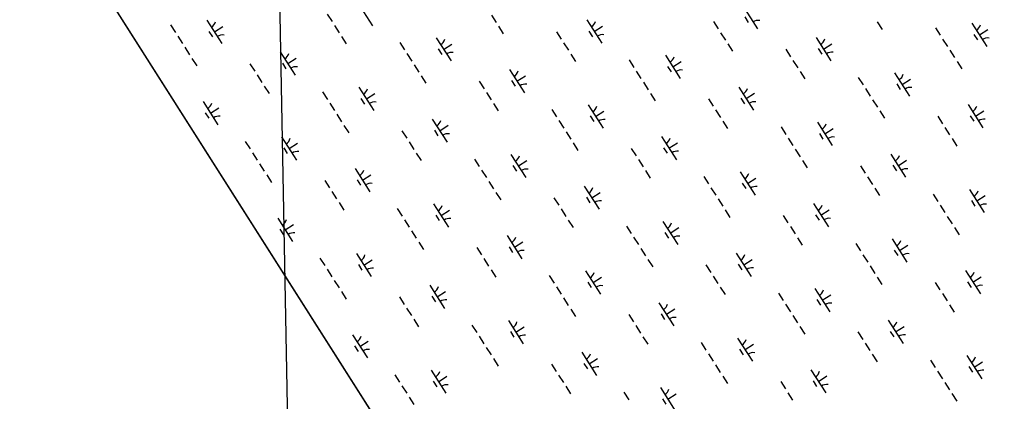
# Model space of a CAD drawing. Extents: x 3962991 to 3983549, y 181631 to 204078.
# Drawn here: x 3967547 to 3969320, y 195040 to 195732 of the extents above; entities that cross this region are included whole.
import ezdxf

# ---------------------------------------------------------------- set-up
doc = ezdxf.new("R2010")
doc.units = 0
for name, color, linetype in [('V-GRID-FRAM', 7, 'Continuous'), ('V-GRID-MAJR', 7, 'Continuous'), ('V-WETL-SWMP', 7, 'Continuous')]:
    doc.layers.add(name, color=color, linetype=linetype)

msp = doc.modelspace()

# ---------------------------------------------------------------- linework, layer by layer
at = {"layer": 'V-GRID-FRAM'}
msp.add_lwpolyline([(3973881.1, 201670.7), (3982001.8, 189003.7), (3974929.2, 184418.3), (3966825.4, 197159.8), (3973881.1, 201670.7)], dxfattribs=at)
at = {"layer": 'V-GRID-MAJR'}
msp.add_line((3968046, 194348.3), (3967964.2, 198708), dxfattribs=at)
at = {"layer": 'V-WETL-SWMP'}
for p, q in [((3968481.2, 194556.4), (3967652.8, 195858.8)), ((3968160.1, 195762.8), (3968187.1, 195720.7)), ((3968858.1, 195756.9), (3968885.1, 195714.8)), ((3967887, 195730.6), (3967914, 195688.5)), ((3968105.2, 195741.5), (3968113.8, 195728.1)), ((3968402.6, 195739.8), (3968411.2, 195726.3)), ((3968575.6, 195731.1), (3968602.6, 195689)), ((3968861.8, 195736.8), (3968868.3, 195726.7)), ((3967821.1, 195722.1), (3967829.8, 195708.6)), ((3967900.5, 195709.5), (3967915.7, 195719.3)), ((3968118.1, 195721.3), (3968126.8, 195707.9)), ((3968415.5, 195719.6), (3968424.2, 195706.1)), ((3968589.1, 195710.1), (3968604.2, 195719.8)), ((3968805.1, 195728.2), (3968813.8, 195714.8)), ((3969102.1, 195727.5), (3969110.8, 195714)), ((3969207.7, 195716.7), (3969216.3, 195703.3)), ((3969273.6, 195725.2), (3969300.6, 195683.1)), ((3969287.1, 195704.2), (3969302.2, 195713.9)), ((3967834.1, 195701.9), (3967842.7, 195688.4)), ((3967890.8, 195710.4), (3967897.3, 195700.3)), ((3968131.1, 195701.1), (3968139.7, 195687.6)), ((3968302.5, 195698.9), (3968329.5, 195656.8)), ((3968520.7, 195709.8), (3968529.3, 195696.3)), ((3968579.3, 195710.9), (3968585.8, 195700.8)), ((3968818.1, 195708), (3968826.7, 195694.6)), ((3968991.1, 195699.4), (3969018.1, 195657.3)), ((3969220.6, 195696.5), (3969229.3, 195683.1)), ((3969277.3, 195705), (3969283.8, 195694.9)), ((3967847.1, 195681.7), (3967855.7, 195668.2)), ((3968236.7, 195690.4), (3968245.3, 195676.9)), ((3968306.3, 195678.7), (3968312.8, 195668.6)), ((3968316, 195677.8), (3968331.2, 195687.5)), ((3968533.6, 195689.6), (3968542.3, 195676.1)), ((3968831, 195687.8), (3968839.7, 195674.4)), ((3968936.2, 195678.1), (3968944.8, 195664.6)), ((3968994.9, 195679.2), (3969001.3, 195669.1)), ((3969004.6, 195678.3), (3969019.7, 195688.1)), ((3967860, 195661.5), (3967868.6, 195648)), ((3968020.1, 195673.1), (3968047, 195631)), ((3968033.5, 195652), (3968048.7, 195661.7)), ((3968249.6, 195670.2), (3968258.2, 195656.7)), ((3968546.6, 195669.4), (3968555.2, 195655.9)), ((3968652.2, 195658.7), (3968660.8, 195645.2)), ((3968718, 195667.2), (3968745, 195625.1)), ((3969233.6, 195676.3), (3969242.2, 195662.9)), ((3967965.1, 195651.8), (3967973.8, 195638.3)), ((3968023.8, 195652.9), (3968030.3, 195642.8)), ((3968262.6, 195650), (3968271.2, 195636.5)), ((3968435.6, 195641.3), (3968462.5, 195599.2)), ((3968721.8, 195647), (3968728.3, 195636.9)), ((3968731.5, 195646.1), (3968746.7, 195655.8)), ((3968949.1, 195657.9), (3968957.8, 195644.4)), ((3969246.6, 195656.1), (3969255.2, 195642.7)), ((3967978.1, 195631.6), (3967986.7, 195618.1)), ((3968275.5, 195629.8), (3968284.1, 195616.3)), ((3968449, 195620.3), (3968464.2, 195630)), ((3968665.1, 195638.5), (3968673.7, 195625)), ((3968962.1, 195637.7), (3968970.7, 195624.2)), ((3969067.7, 195627), (3969076.3, 195613.5)), ((3969133.5, 195635.4), (3969160.5, 195593.3)), ((3969147, 195614.4), (3969162.2, 195624.1)), ((3967991.1, 195611.3), (3967999.7, 195597.9)), ((3968162.5, 195609.1), (3968189.5, 195567)), ((3968380.7, 195620), (3968389.3, 195606.6)), ((3968439.3, 195621.2), (3968445.8, 195611.1)), ((3968678.1, 195618.3), (3968686.7, 195604.8)), ((3968851.1, 195609.6), (3968878, 195567.5)), ((3969080.6, 195606.8), (3969089.2, 195593.3)), ((3969137.3, 195615.3), (3969143.8, 195605.2)), ((3968096.6, 195600.6), (3968105.3, 195587.2)), ((3968166.3, 195588.9), (3968172.7, 195578.8)), ((3968176, 195588.1), (3968191.1, 195597.8)), ((3968393.6, 195599.8), (3968402.2, 195586.4)), ((3968691, 195598.1), (3968699.7, 195584.6)), ((3968796.2, 195588.3), (3968804.8, 195574.8)), ((3968854.8, 195589.5), (3968861.3, 195579.4)), ((3968864.6, 195588.6), (3968879.7, 195598.3)), ((3967880, 195583.3), (3967907, 195541.2)), ((3967893.5, 195562.2), (3967908.7, 195571.9)), ((3968109.6, 195580.4), (3968118.2, 195567)), ((3968406.6, 195579.6), (3968415.2, 195566.2)), ((3968578, 195577.4), (3968605, 195535.3)), ((3969093.6, 195586.6), (3969102.2, 195573.1)), ((3969266.6, 195577.9), (3969293.6, 195535.8)), ((3967883.8, 195563.1), (3967890.3, 195553)), ((3968122.5, 195560.2), (3968131.2, 195546.7)), ((3968512.1, 195568.9), (3968520.8, 195555.4)), ((3968581.8, 195557.2), (3968588.2, 195547.1)), ((3968591.5, 195556.3), (3968606.7, 195566)), ((3968809.1, 195568.1), (3968817.7, 195554.6)), ((3969106.5, 195566.3), (3969115.2, 195552.9)), ((3969211.7, 195556.6), (3969220.3, 195543.1)), ((3969270.3, 195557.7), (3969276.8, 195547.6)), ((3969280.1, 195556.8), (3969295.2, 195566.6)), ((3968135.5, 195540), (3968144.1, 195526.5)), ((3968295.5, 195551.6), (3968322.5, 195509.5)), ((3968309, 195530.5), (3968324.2, 195540.2)), ((3968525.1, 195548.7), (3968533.7, 195535.2)), ((3968822.1, 195547.9), (3968830.7, 195534.4)), ((3968927.6, 195537.2), (3968936.3, 195523.7)), ((3968993.5, 195545.7), (3969020.5, 195503.6)), ((3969224.6, 195536.4), (3969233.2, 195522.9)), ((3968022.5, 195519.3), (3968049.5, 195477.2)), ((3968240.6, 195530.3), (3968249.3, 195516.8)), ((3968299.3, 195531.4), (3968305.8, 195521.3)), ((3968538, 195528.5), (3968546.7, 195515)), ((3968711, 195519.8), (3968738, 195477.7)), ((3968940.6, 195517), (3968949.2, 195503.5)), ((3968997.3, 195525.5), (3969003.7, 195515.4)), ((3969007, 195524.6), (3969022.2, 195534.3)), ((3967956.6, 195510.9), (3967965.2, 195497.4)), ((3968026.2, 195499.2), (3968032.7, 195489.1)), ((3968036, 195498.3), (3968051.1, 195508)), ((3968253.6, 195510.1), (3968262.2, 195496.6)), ((3968551, 195508.3), (3968559.6, 195494.8)), ((3968714.8, 195499.7), (3968721.3, 195489.6)), ((3968724.5, 195498.8), (3968739.7, 195508.5)), ((3969237.6, 195516.2), (3969246.2, 195502.7)), ((3967969.5, 195490.6), (3967978.2, 195477.2)), ((3968266.5, 195489.9), (3968275.2, 195476.4)), ((3968438, 195487.6), (3968465, 195445.5)), ((3968656.1, 195498.5), (3968664.8, 195485.1)), ((3968953.5, 195496.8), (3968962.2, 195483.3)), ((3969126.5, 195488.1), (3969153.5, 195446)), ((3967982.5, 195470.4), (3967991.1, 195457)), ((3968372.1, 195479.1), (3968380.7, 195465.7)), ((3968441.7, 195467.4), (3968448.2, 195457.3)), ((3968451.5, 195466.6), (3968466.6, 195476.3)), ((3968669.1, 195478.3), (3968677.7, 195464.9)), ((3968966.5, 195476.6), (3968975.1, 195463.1)), ((3969071.6, 195466.8), (3969080.3, 195453.4)), ((3969130.3, 195468), (3969136.8, 195457.9)), ((3969140, 195467.1), (3969155.2, 195476.8)), ((3967995.4, 195450.2), (3968004.1, 195436.8)), ((3968155.5, 195461.8), (3968182.5, 195419.7)), ((3968169, 195440.7), (3968184.1, 195450.5)), ((3968385, 195458.9), (3968393.7, 195445.5)), ((3968682, 195458.1), (3968690.7, 195444.7)), ((3968787.6, 195447.4), (3968796.2, 195433.9)), ((3968853.5, 195455.9), (3968880.5, 195413.8)), ((3969084.6, 195446.6), (3969093.2, 195433.1)), ((3968100.6, 195440.5), (3968109.2, 195427)), ((3968159.3, 195441.6), (3968165.7, 195431.5)), ((3968398, 195438.7), (3968406.6, 195425.3)), ((3968571, 195430.1), (3968598, 195388)), ((3968857.2, 195435.7), (3968863.7, 195425.6)), ((3968867, 195434.8), (3968882.1, 195444.6)), ((3968113.5, 195420.3), (3968122.2, 195406.8)), ((3968411, 195418.5), (3968419.6, 195405.1)), ((3968584.5, 195409), (3968599.6, 195418.7)), ((3968800.6, 195427.2), (3968809.2, 195413.7)), ((3969097.5, 195426.4), (3969106.2, 195412.9)), ((3969203.1, 195415.7), (3969211.7, 195402.2)), ((3969269, 195424.2), (3969296, 195382.1)), ((3969282.5, 195403.1), (3969297.6, 195412.8)), ((3968126.5, 195400.1), (3968135.1, 195386.6)), ((3968297.9, 195397.8), (3968324.9, 195355.7)), ((3968516.1, 195408.8), (3968524.7, 195395.3)), ((3968574.8, 195409.9), (3968581.2, 195399.8)), ((3968813.5, 195407), (3968822.1, 195393.5)), ((3968986.5, 195398.3), (3969013.5, 195356.3)), ((3969216.1, 195395.5), (3969224.7, 195382)), ((3969272.7, 195404), (3969279.2, 195393.9)), ((3968232.1, 195389.4), (3968240.7, 195375.9)), ((3968301.7, 195377.7), (3968308.2, 195367.6)), ((3968311.4, 195376.8), (3968326.6, 195386.5)), ((3968529, 195388.6), (3968537.7, 195375.1)), ((3968826.5, 195386.8), (3968835.1, 195373.3)), ((3968931.6, 195377), (3968940.2, 195363.6)), ((3968990.3, 195378.2), (3968996.7, 195368.1)), ((3969000, 195377.3), (3969015.1, 195387)), ((3969229, 195375.3), (3969237.6, 195361.8)), ((3968015.5, 195372), (3968042.4, 195329.9)), ((3968029, 195351), (3968044.1, 195360.7)), ((3968245, 195369.2), (3968253.6, 195355.7)), ((3968542, 195368.4), (3968550.6, 195354.9)), ((3968647.6, 195357.6), (3968656.2, 195344.2)), ((3968713.4, 195366.1), (3968740.4, 195324)), ((3968019.2, 195351.9), (3968025.7, 195341.8)), ((3968258, 195349), (3968266.6, 195335.5)), ((3968431, 195340.3), (3968458, 195298.2)), ((3968717.2, 195346), (3968723.7, 195335.9)), ((3968726.9, 195345.1), (3968742.1, 195354.8)), ((3968944.6, 195356.8), (3968953.2, 195343.4)), ((3969242, 195355.1), (3969250.6, 195341.6)), ((3968270.9, 195328.7), (3968279.6, 195315.3)), ((3968444.5, 195319.2), (3968459.6, 195329)), ((3968660.5, 195337.4), (3968669.2, 195324)), ((3968957.5, 195336.6), (3968966.1, 195323.2)), ((3969063.1, 195325.9), (3969071.7, 195312.5)), ((3969129, 195334.4), (3969155.9, 195292.3)), ((3969142.4, 195313.3), (3969157.6, 195323.1)), ((3968157.9, 195308.1), (3968184.9, 195266)), ((3968376.1, 195319), (3968384.7, 195305.5)), ((3968434.7, 195320.1), (3968441.2, 195310)), ((3968673.5, 195317.2), (3968682.1, 195303.8)), ((3968846.5, 195308.6), (3968873.5, 195266.5)), ((3969076, 195305.7), (3969084.7, 195292.2)), ((3969132.7, 195314.2), (3969139.2, 195304.1)), ((3968092, 195299.6), (3968100.7, 195286.1)), ((3968161.7, 195287.9), (3968168.1, 195277.8)), ((3968171.4, 195287), (3968186.6, 195296.7)), ((3968389, 195298.8), (3968397.6, 195285.3)), ((3968686.4, 195297), (3968695.1, 195283.6)), ((3968791.6, 195287.3), (3968800.2, 195273.8)), ((3968850.2, 195288.4), (3968856.7, 195278.3)), ((3968860, 195287.5), (3968875.1, 195297.2)), ((3968105, 195279.4), (3968113.6, 195265.9)), ((3968402, 195278.6), (3968410.6, 195265.1)), ((3968573.4, 195276.3), (3968600.4, 195234.2)), ((3969089, 195285.5), (3969097.6, 195272)), ((3969262, 195276.9), (3969289, 195234.8)), ((3968117.9, 195259.2), (3968126.6, 195245.7)), ((3968507.5, 195267.9), (3968516.2, 195254.4)), ((3968577.2, 195256.2), (3968583.7, 195246.1)), ((3968586.9, 195255.3), (3968602.1, 195265)), ((3968804.5, 195267.1), (3968813.2, 195253.6)), ((3969101.9, 195265.3), (3969110.6, 195251.8)), ((3969207.1, 195255.6), (3969215.7, 195242.1)), ((3969265.7, 195256.7), (3969272.2, 195246.6)), ((3969275.5, 195255.8), (3969290.6, 195265.5)), ((3968130.9, 195239), (3968139.5, 195225.5)), ((3968290.9, 195250.5), (3968317.9, 195208.4)), ((3968304.4, 195229.5), (3968319.6, 195239.2)), ((3968520.5, 195247.7), (3968529.1, 195234.2)), ((3968817.5, 195246.9), (3968826.1, 195233.4)), ((3968923, 195236.1), (3968931.7, 195222.7)), ((3968988.9, 195244.6), (3969015.9, 195202.5)), ((3969002.4, 195223.6), (3969017.6, 195233.3)), ((3969220, 195235.4), (3969228.7, 195221.9)), ((3968236, 195229.2), (3968244.7, 195215.8)), ((3968294.7, 195230.4), (3968301.2, 195220.3)), ((3968533.4, 195227.5), (3968542.1, 195214)), ((3968706.4, 195218.8), (3968733.4, 195176.7)), ((3968936, 195215.9), (3968944.6, 195202.5)), ((3968992.7, 195224.5), (3968999.2, 195214.4)), ((3968249, 195209), (3968257.6, 195195.5)), ((3968546.4, 195207.3), (3968555, 195193.8)), ((3968710.2, 195198.6), (3968716.7, 195188.5)), ((3968719.9, 195197.8), (3968735.1, 195207.5)), ((3969233, 195215.1), (3969241.6, 195201.7)), ((3968261.9, 195188.8), (3968270.6, 195175.3)), ((3968433.4, 195186.6), (3968460.4, 195144.5)), ((3968651.5, 195197.5), (3968660.2, 195184)), ((3968948.9, 195195.7), (3968957.6, 195182.3)), ((3969121.9, 195187.1), (3969148.9, 195145)), ((3968367.5, 195178.1), (3968376.1, 195164.6)), ((3968437.1, 195166.4), (3968443.6, 195156.3)), ((3968446.9, 195165.5), (3968462, 195175.2)), ((3968664.5, 195177.3), (3968673.1, 195163.8)), ((3968961.9, 195175.5), (3968970.5, 195162.1)), ((3969067, 195165.8), (3969075.7, 195152.3)), ((3969125.7, 195166.9), (3969132.2, 195156.8)), ((3969135.4, 195166), (3969150.6, 195175.7)), ((3968150.9, 195160.7), (3968177.9, 195118.7)), ((3968164.4, 195139.7), (3968179.5, 195149.4)), ((3968380.5, 195157.9), (3968389.1, 195144.4)), ((3968677.4, 195157.1), (3968686.1, 195143.6)), ((3968783, 195146.4), (3968791.6, 195132.9)), ((3968848.9, 195154.8), (3968875.9, 195112.8)), ((3969080, 195145.6), (3969088.6, 195132.1)), ((3968154.7, 195140.6), (3968161.1, 195130.5)), ((3968393.4, 195137.7), (3968402, 195124.2)), ((3968566.4, 195129), (3968593.4, 195086.9)), ((3968852.6, 195134.7), (3968859.1, 195124.6)), ((3968862.4, 195133.8), (3968877.5, 195143.5)), ((3968406.4, 195117.5), (3968415, 195104)), ((3968579.9, 195108), (3968595.1, 195117.7)), ((3968796, 195126.2), (3968804.6, 195112.7)), ((3969092.9, 195125.4), (3969101.6, 195111.9)), ((3969198.5, 195114.7), (3969207.1, 195101.2)), ((3969264.4, 195123.1), (3969291.4, 195081)), ((3969277.9, 195102.1), (3969293, 195111.8)), ((3968293.4, 195096.8), (3968320.3, 195054.7)), ((3968511.5, 195107.7), (3968520.1, 195094.3)), ((3968570.2, 195108.9), (3968576.6, 195098.8)), ((3968808.9, 195106), (3968817.5, 195092.5)), ((3968981.9, 195097.3), (3969008.9, 195055.2)), ((3969211.5, 195094.5), (3969220.1, 195081)), ((3969268.2, 195103), (3969274.6, 195092.9)), ((3968227.5, 195088.3), (3968236.1, 195074.9)), ((3968297.1, 195076.6), (3968303.6, 195066.5)), ((3968306.8, 195075.7), (3968322, 195085.5)), ((3968524.5, 195087.5), (3968533.1, 195074.1)), ((3968821.9, 195085.8), (3968830.5, 195072.3)), ((3968927, 195076), (3968935.6, 195062.5)), ((3968985.7, 195077.1), (3968992.1, 195067)), ((3968995.4, 195076.3), (3969010.6, 195086)), ((3969224.4, 195074.2), (3969233.1, 195060.8)), ((3968240.4, 195068.1), (3968249.1, 195054.6)), ((3968537.4, 195067.3), (3968546, 195053.9)), ((3968643, 195056.6), (3968651.6, 195043.1)), ((3968708.9, 195065.1), (3968735.8, 195023)), ((3968253.4, 195047.9), (3968262, 195034.4)), ((3968712.6, 195044.9), (3968719.1, 195034.8)), ((3968722.3, 195044), (3968737.5, 195053.7)), ((3968940, 195055.8), (3968948.6, 195042.3)), ((3969237.4, 195054), (3969246, 195040.6))]:
    msp.add_line(p, q, dxfattribs=at)
for centre, start, end in [((3968886.7, 195712.8), 81.8919, 123.4355), ((3967885.8, 195732.9), 301.8919, 343.4355), ((3968574.4, 195733.4), 301.8919, 343.4355), ((3969272.4, 195727.5), 301.8919, 343.4355), ((3967915.6, 195686.4), 81.8919, 123.4355), ((3968301.3, 195701.2), 301.8919, 343.4355), ((3968604.2, 195686.9), 81.8919, 123.4355), ((3968989.9, 195701.7), 301.8919, 343.4355), ((3969302.2, 195681), 81.8919, 123.4355), ((3968018.8, 195675.4), 301.8919, 343.4355), ((3968331.1, 195654.7), 81.8919, 123.4355), ((3968716.8, 195669.5), 301.8919, 343.4355), ((3969019.7, 195655.2), 81.8919, 123.4355), ((3968048.7, 195628.9), 81.8919, 123.4355), ((3968434.3, 195643.7), 301.8919, 343.4355), ((3968746.6, 195623), 81.8919, 123.4355), ((3969132.3, 195637.8), 301.8919, 343.4355), ((3968161.3, 195611.4), 301.8919, 343.4355), ((3968464.2, 195597.2), 81.8919, 123.4355), ((3968849.8, 195611.9), 301.8919, 343.4355), ((3969162.1, 195591.3), 81.8919, 123.4355), ((3967878.8, 195585.6), 301.8919, 343.4355), ((3968191.1, 195564.9), 81.8919, 123.4355), ((3968576.8, 195579.7), 301.8919, 343.4355), ((3968879.7, 195565.4), 81.8919, 123.4355), ((3969265.4, 195580.2), 301.8919, 343.4355), ((3967908.6, 195539.1), 81.8919, 123.4355), ((3968294.3, 195553.9), 301.8919, 343.4355), ((3968606.6, 195533.2), 81.8919, 123.4355), ((3968992.3, 195548), 301.8919, 343.4355), ((3969295.2, 195533.7), 81.8919, 123.4355), ((3968324.1, 195507.4), 81.8919, 123.4355), ((3968709.8, 195522.2), 301.8919, 343.4355), ((3969022.1, 195501.5), 81.8919, 123.4355), ((3968021.3, 195521.7), 301.8919, 343.4355), ((3968051.1, 195475.2), 81.8919, 123.4355), ((3968436.8, 195489.9), 301.8919, 343.4355), ((3968739.6, 195475.7), 81.8919, 123.4355), ((3969125.3, 195490.5), 301.8919, 343.4355), ((3968154.3, 195464.1), 301.8919, 343.4355), ((3968466.6, 195443.4), 81.8919, 123.4355), ((3968852.3, 195458.2), 301.8919, 343.4355), ((3969155.1, 195443.9), 81.8919, 123.4355), ((3968184.1, 195417.6), 81.8919, 123.4355), ((3968882.1, 195411.7), 81.8919, 123.4355), ((3968569.8, 195432.4), 301.8919, 343.4355), ((3969267.8, 195426.5), 301.8919, 343.4355), ((3968296.7, 195400.2), 301.8919, 343.4355), ((3968599.6, 195385.9), 81.8919, 123.4355), ((3968985.3, 195400.7), 301.8919, 343.4355), ((3969297.6, 195380), 81.8919, 123.4355), ((3968014.2, 195374.3), 301.8919, 343.4355), ((3968326.5, 195353.7), 81.8919, 123.4355), ((3968712.2, 195368.4), 301.8919, 343.4355), ((3969015.1, 195354.2), 81.8919, 123.4355), ((3968044.1, 195327.8), 81.8919, 123.4355), ((3968429.8, 195342.6), 301.8919, 343.4355), ((3968742, 195321.9), 81.8919, 123.4355), ((3969127.7, 195336.7), 301.8919, 343.4355), ((3968156.7, 195310.4), 301.8919, 343.4355), ((3968459.6, 195296.1), 81.8919, 123.4355), ((3968845.3, 195310.9), 301.8919, 343.4355), ((3969157.6, 195290.2), 81.8919, 123.4355), ((3968186.5, 195263.9), 81.8919, 123.4355), ((3968572.2, 195278.7), 301.8919, 343.4355), ((3968875.1, 195264.4), 81.8919, 123.4355), ((3969260.8, 195279.2), 301.8919, 343.4355), ((3968289.7, 195252.9), 301.8919, 343.4355), ((3968602, 195232.2), 81.8919, 123.4355), ((3968987.7, 195247), 301.8919, 343.4355), ((3969290.6, 195232.7), 81.8919, 123.4355), ((3968319.5, 195206.3), 81.8919, 123.4355), ((3968705.2, 195221.1), 301.8919, 343.4355), ((3969017.5, 195200.5), 81.8919, 123.4355), ((3968432.2, 195188.9), 301.8919, 343.4355), ((3968735, 195174.6), 81.8919, 123.4355), ((3969120.7, 195189.4), 301.8919, 343.4355), ((3968149.7, 195163.1), 301.8919, 343.4355), ((3968462, 195142.4), 81.8919, 123.4355), ((3968847.7, 195157.2), 301.8919, 343.4355), ((3969150.5, 195142.9), 81.8919, 123.4355), ((3968179.5, 195116.6), 81.8919, 123.4355), ((3968877.5, 195110.7), 81.8919, 123.4355), ((3968565.2, 195131.4), 301.8919, 343.4355), ((3969263.2, 195125.5), 301.8919, 343.4355), ((3968292.1, 195099.1), 301.8919, 343.4355), ((3968595, 195084.9), 81.8919, 123.4355), ((3968980.7, 195099.6), 301.8919, 343.4355), ((3969293, 195079), 81.8919, 123.4355), ((3968322, 195052.6), 81.8919, 123.4355), ((3968707.6, 195067.4), 301.8919, 343.4355), ((3969010.5, 195053.1), 81.8919, 123.4355)]:
    msp.add_arc(centre, 17.6, start, end, dxfattribs=at)

doc.saveas('drawing.dxf')
